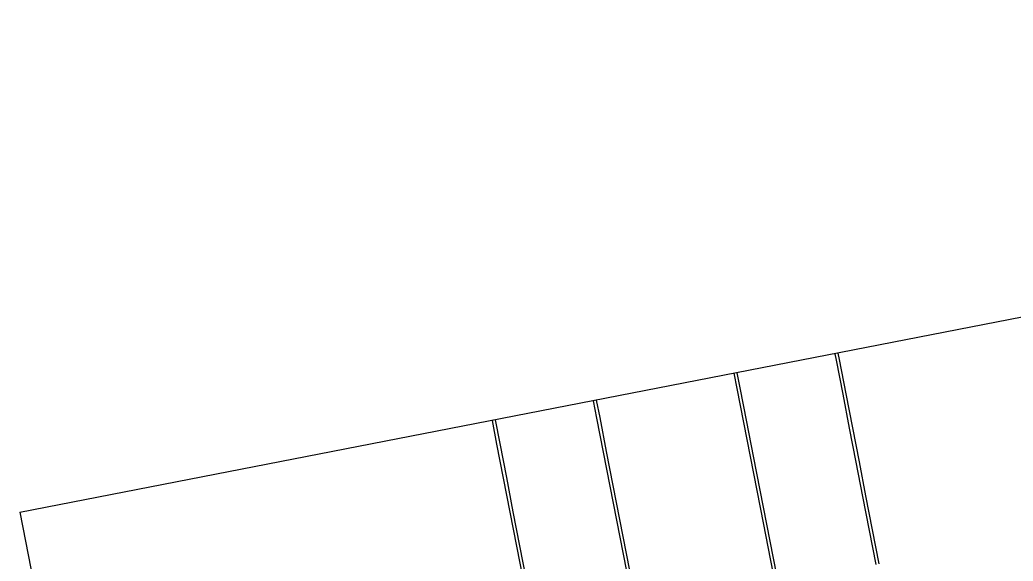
# Model space of a CAD drawing. Extents: x -545258 to -544992, y -1122311 to -1121664.
# Drawn here: x -545258.3 to -545201, y -1121695.3 to -1121664 of the extents above; entities that cross this region are included whole.
import ezdxf

# ---------------------------------------------------------------- set-up
doc = ezdxf.new("R2010")
doc.units = 0
doc.layers.add('SO18-16-02', color=7, linetype='Continuous')
doc.layers.add('Vrstva 10', color=7, linetype='Continuous')

msp = doc.modelspace()

# ---------------------------------------------------------------- linework, layer by layer
at = {"layer": 'SO18-16-02'}
for points in [[(-545211.27, -1121683.296), (-545211.197, -1121683.672), (-545210.814, -1121685.636), (-545210.432, -1121687.599), (-545210.049, -1121689.562), (-545209.666, -1121691.525), (-545209.284, -1121693.488), (-545208.901, -1121695.451)], [(-545211.094, -1121683.262), (-545211.02, -1121683.638), (-545210.638, -1121685.601), (-545210.255, -1121687.564), (-545209.872, -1121689.527), (-545209.49, -1121691.49), (-545209.107, -1121693.453), (-545208.724, -1121695.416)], [(-545214.604, -1121697.085), (-545214.986, -1121695.122), (-545215.369, -1121693.159), (-545215.752, -1121691.196), (-545216.134, -1121689.233), (-545216.517, -1121687.27), (-545216.9, -1121685.307), (-545217.071, -1121684.427)], [(-545214.427, -1121697.051), (-545214.81, -1121695.088), (-545215.192, -1121693.125), (-545215.575, -1121691.162), (-545215.958, -1121689.198), (-545216.34, -1121687.235), (-545216.723, -1121685.272), (-545216.894, -1121684.393)], [(-545223.08, -1121696.828), (-545223.462, -1121694.865), (-545223.845, -1121692.902), (-545224.227, -1121690.939), (-545224.61, -1121688.976), (-545224.993, -1121687.013), (-545225.188, -1121686.009)], [(-545222.903, -1121696.794), (-545223.285, -1121694.83), (-545223.668, -1121692.867), (-545224.051, -1121690.904), (-545224.433, -1121688.941), (-545224.816, -1121686.978), (-545225.012, -1121685.975)], [(-545231.048, -1121687.151), (-545230.782, -1121688.518), (-545230.399, -1121690.481), (-545230.016, -1121692.444), (-545229.634, -1121694.407), (-545229.251, -1121696.37)], [(-545230.871, -1121687.117), (-545230.605, -1121688.483), (-545230.222, -1121690.447), (-545229.84, -1121692.41), (-545229.457, -1121694.373), (-545229.074, -1121696.336)]]:
    msp.add_lwpolyline(points, dxfattribs=at)
at = {"layer": 'Vrstva 10'}
for q in [(-545112.534, -1121664.032), (-545137.778, -1122310.805)]:
    msp.add_line((-545258.291, -1121692.439), q, dxfattribs=at)

doc.saveas('drawing.dxf')
